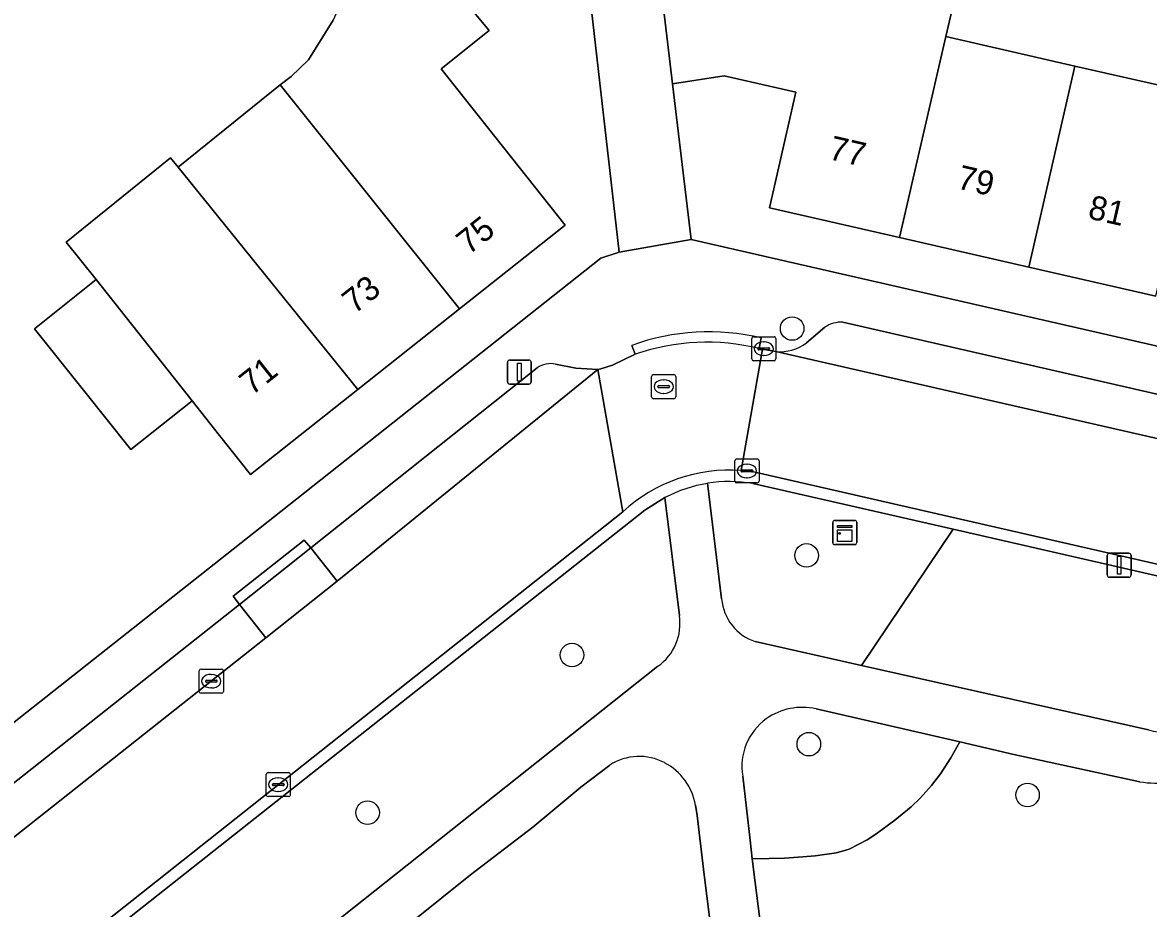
# Model space of a CAD drawing. Extents: x 159626 to 160723, y 388173 to 389416.
# Drawn here: x 160184.07 to 160230.82, y 388562.55 to 388599.35 of the extents above; entities that cross this region are included whole.
import ezdxf

# ---------------------------------------------------------------- set-up
doc = ezdxf.new("R2010")
doc.units = 0
for name, color, linetype in [('IMGEO_Boom', 7, 'Continuous'), ('IMGEO_Erf', 7, 'Continuous'), ('IMGEO_Groenvoorziening', 7, 'Continuous'), ('IMGEO_Kast', 7, 'Continuous'), ('IMGEO_Kolk', 7, 'Continuous'), ('IMGEO_Lichtmast', 7, 'Continuous'), ('IMGEO_Pand', 7, 'Continuous'), ('IMGEO_Pand_nummerreeks', 7, 'Continuous'), ('IMGEO_Parkeervlak_open', 7, 'Continuous'), ('IMGEO_Rijbaan_lokaal_open', 7, 'Continuous'), ('IMGEO_Rioolput', 7, 'Continuous'), ('IMGEO_Voetpad_halfverhard', 7, 'Continuous'), ('IMGEO_Voetpad_open', 7, 'Continuous')]:
    doc.layers.add(name, color=color, linetype=linetype)

msp = doc.modelspace()

# ---------------------------------------------------------------- linework, layer by layer
at = {"layer": 'IMGEO_Boom'}
for centre in [(160216.023, 388586.635), (160216.622, 388577.211), (160206.884, 388573.075), (160216.716, 388569.371), (160225.797, 388567.262), (160198.395, 388566.527)]:
    msp.add_circle(centre, 0.489, dxfattribs=at)
at = {"layer": 'IMGEO_Erf'}
for points in [[(160235.644, 388607.578), (160230.354, 388608.813), (160224.975, 388610.065), (160225.771, 388613.535), (160225.781, 388613.579), (160214.302, 388616.211), (160211.841, 388605.805), (160218.264, 388604.336), (160217.816, 388602.375), (160222.965, 388601.198), (160222.405, 388598.764), (160227.765, 388597.539), (160233.034, 388596.335)], [(160174.477, 388562.996), (160194.791, 388579.03), (160208.079, 388589.559), (160208.842, 388589.812), (160207.204, 388604.114)], [(160202.378, 388600.302), (160203.443, 388599.01), (160201.444, 388597.425), (160206.594, 388590.929), (160202.218, 388587.459), (160197.993, 388584.108), (160193.532, 388580.57), (160192.251, 388582.189), (160191.109, 388583.632), (160188.573, 388581.605), (160186.603, 388584.078), (160184.572, 388586.626), (160187.124, 388588.666), (160185.888, 388590.226), (160190.218, 388593.727), (160190.532, 388593.338), (160194.764, 388596.758), (160195.219, 388597.102), (160195.942, 388597.8), (160196.969, 388599.438)], [(160231.122, 388587.981), (160225.847, 388589.187), (160220.485, 388590.413), (160215.078, 388591.65), (160216.177, 388596.453), (160213.197, 388597.136), (160211.057, 388596.802), (160211.827, 388590.336), (160215.64, 388589.463), (160292.953, 388571.772)]]:
    msp.add_lwpolyline(points, dxfattribs=at)
at = {"layer": 'IMGEO_Groenvoorziening'}
for points in [[(160212.512, 388580.206), (160213.096, 388575.408)], [(160222.707, 388578.296), (160214.389, 388580.197)], [(160211.342, 388574.715), (160210.744, 388579.616), (160209.905, 388579.089), (160186.798, 388560.817), (160189.868, 388559.598), (160193.915, 388562.136), (160195.543, 388560.776), (160210.45, 388572.605)], [(160214.493, 388573.633), (160218.896, 388572.645), (160222.707, 388578.296)], [(160237.701, 388574.869), (160222.707, 388578.296), (160218.896, 388572.645), (160230.818, 388569.971)], [(160221.815, 388567.657), (160222.189, 388568.145), (160222.611, 388568.808), (160222.983, 388569.464), (160221.782, 388569.741), (160217.015, 388570.843)], [(160230.453, 388567.809), (160225.233, 388568.944), (160222.983, 388569.464), (160222.611, 388568.808), (160222.189, 388568.145), (160221.815, 388567.657), (160221.343, 388567.136), (160220.967, 388566.775), (160220.292, 388566.214), (160219.495, 388565.637), (160219.143, 388565.401), (160218.389, 388565.006), (160217.866, 388564.854), (160216.983, 388564.73), (160216.468, 388564.686), (160215.711, 388564.642), (160215.071, 388564.621), (160214.37, 388564.607), (160214.986, 388559.698)], [(160208.453, 388568.5), (160207.254, 388567.59), (160205.258, 388565.924), (160202.663, 388563.948), (160197.981, 388560.174), (160200.131, 388556.182), (160201.46, 388550.626), (160208.39, 388548.458)], [(160213.971, 388568.039), (160214.28, 388565.383), (160214.37, 388564.607), (160215.071, 388564.621), (160215.711, 388564.642), (160216.468, 388564.686), (160216.983, 388564.73), (160217.866, 388564.854), (160218.389, 388565.006), (160219.143, 388565.401), (160219.495, 388565.637), (160220.292, 388566.214), (160220.967, 388566.775), (160221.343, 388567.136), (160221.815, 388567.657)], [(160213.958, 388556.808), (160213.49, 388557.501), (160213.162, 388558.109), (160213.06, 388558.495), (160212.984, 388559.071), (160212.348, 388564.182), (160212.083, 388566.405), (160212.011, 388566.834)]]:
    msp.add_lwpolyline(points, dxfattribs=at)
for centre, radius, start, end in [((160213.424, 388574.631), 5.649, 80.1626, 99.288), ((160215.133, 388575.574), 2.044, 184.6597, 251.7488), ((160209.191, 388574.381), 2.176, 305.3302, 8.8375), ((160216.462, 388568.258), 2.643, 77.9267, 124.864), ((160216.366, 388568.451), 2.43, 125.6039, 189.7711), ((160231.393, 388571.717), 1.839, 251.7856, 301.9262), ((160209.68, 388566.598), 2.264, 62.4016, 122.8309), ((160209.581, 388566.423), 2.464, 9.5899, 62.2413), ((160231.144, 388572.215), 4.46, 261.085, 292.6793)]:
    msp.add_arc(centre, radius, start, end, dxfattribs=at)
at = {"layer": 'IMGEO_Kast'}
for p, q in [((160217.781, 388578.663), (160218.622, 388578.663)), ((160218.622, 388578.663), (160217.781, 388578.663)), ((160217.706, 388577.738), (160217.706, 388578.579)), ((160217.706, 388578.579), (160217.706, 388577.738)), ((160218.706, 388578.588), (160218.706, 388577.747)), ((160218.706, 388577.747), (160218.706, 388578.588)), ((160218.631, 388577.663), (160217.79, 388577.663)), ((160217.79, 388577.663), (160218.631, 388577.663))]:
    msp.add_line(p, q, dxfattribs=at)
for points in [[(160217.901, 388578.453), (160218.501, 388578.453), (160218.501, 388578.368), (160217.901, 388578.368), (160217.901, 388578.453)], [(160217.901, 388578.278), (160218.501, 388578.278), (160218.501, 388577.789), (160217.901, 388577.789), (160217.901, 388578.278)]]:
    msp.add_lwpolyline(points, dxfattribs=at)
msp.add_circle((160217.985, 388578.127), 0.0377, dxfattribs=at)
for centre, start, end in [((160217.784, 388578.585), 92.4484, 184.2845), ((160217.784, 388578.585), 92.4484, 184.2845), ((160218.628, 388578.585), 2.4484, 94.2845), ((160218.628, 388578.585), 2.4484, 94.2845), ((160217.784, 388577.741), 182.4484, 274.2845), ((160217.784, 388577.741), 182.4484, 274.2845), ((160218.628, 388577.741), 272.4484, 4.2845), ((160218.628, 388577.741), 272.4484, 4.2845)]:
    msp.add_arc(centre, 0.0779, start, end, dxfattribs=at)
at = {"layer": 'IMGEO_Kolk'}
for p, q in [((160214.344, 388585.371), (160214.344, 388586.223)), ((160214.419, 388586.297), (160215.271, 388586.297)), ((160215.345, 388586.223), (160215.345, 388585.371)), ((160214.603, 388585.791), (160214.603, 388585.803)), ((160215.041, 388585.754), (160214.643, 388585.754)), ((160214.646, 388585.84), (160215.044, 388585.84)), ((160214.832, 388586.077), (160214.857, 388586.077)), ((160215.087, 388585.803), (160215.087, 388585.791)), ((160215.271, 388585.297), (160214.419, 388585.297)), ((160214.855, 388585.517), (160214.83, 388585.517)), ((160213.647, 388580.294), (160213.647, 388581.146)), ((160213.722, 388581.22), (160214.574, 388581.22)), ((160214.135, 388581), (160214.16, 388581)), ((160214.648, 388581.146), (160214.648, 388580.294)), ((160213.906, 388580.714), (160213.906, 388580.726)), ((160214.344, 388580.677), (160213.946, 388580.677)), ((160213.949, 388580.763), (160214.347, 388580.763)), ((160214.39, 388580.726), (160214.39, 388580.714)), ((160214.574, 388580.22), (160213.722, 388580.22)), ((160214.158, 388580.44), (160214.133, 388580.44)), ((160191.406, 388571.563), (160191.406, 388572.415)), ((160191.481, 388572.489), (160192.333, 388572.489)), ((160191.894, 388572.269), (160191.919, 388572.269)), ((160192.407, 388572.415), (160192.407, 388571.563)), ((160191.665, 388571.983), (160191.665, 388571.995)), ((160192.103, 388571.946), (160191.705, 388571.946)), ((160191.708, 388572.032), (160192.106, 388572.032)), ((160191.917, 388571.709), (160191.892, 388571.709)), ((160192.149, 388571.995), (160192.149, 388571.983)), ((160192.333, 388571.489), (160191.481, 388571.489)), ((160194.187, 388567.266), (160194.187, 388568.118)), ((160194.262, 388568.192), (160195.114, 388568.192)), ((160194.675, 388567.972), (160194.7, 388567.972)), ((160195.188, 388568.118), (160195.188, 388567.266)), ((160194.446, 388567.686), (160194.446, 388567.698)), ((160194.884, 388567.649), (160194.486, 388567.649)), ((160194.489, 388567.735), (160194.887, 388567.735)), ((160194.698, 388567.412), (160194.673, 388567.412)), ((160194.93, 388567.698), (160194.93, 388567.686)), ((160195.114, 388567.192), (160194.262, 388567.192))]:
    msp.add_line(p, q, dxfattribs=at)
for points in [[(160214.344, 388585.371), (160214.344, 388586.223)], [(160214.419, 388586.297), (160215.271, 388586.297)], [(160215.345, 388586.223), (160215.345, 388585.371)], [(160215.271, 388585.297), (160214.419, 388585.297)], [(160213.647, 388580.294), (160213.647, 388581.146)], [(160213.722, 388581.22), (160214.574, 388581.22)], [(160214.648, 388581.146), (160214.648, 388580.294)], [(160214.574, 388580.22), (160213.722, 388580.22)], [(160191.406, 388571.563), (160191.406, 388572.415)], [(160191.481, 388572.489), (160192.333, 388572.489)], [(160192.407, 388572.415), (160192.407, 388571.563)], [(160192.333, 388571.489), (160191.481, 388571.489)], [(160194.187, 388567.266), (160194.187, 388568.118)], [(160194.262, 388568.192), (160195.114, 388568.192)], [(160195.188, 388568.118), (160195.188, 388567.266)], [(160195.114, 388567.192), (160194.262, 388567.192)]]:
    msp.add_lwpolyline(points, dxfattribs=at)
for centre, radius, start, end in [((160214.421, 388586.221), 0.0765, 91.552, 178.448), ((160214.421, 388586.221), 0.0765, 91.552, 178.448), ((160215.269, 388586.221), 0.0765, 1.552, 88.448), ((160215.269, 388586.221), 0.0765, 1.552, 88.448), ((160214.643, 388585.8), 0.0403, 85.8775, 175.7526), ((160214.64, 388585.79), 0.0366, 178.938, 274.7102), ((160215.044, 388585.797), 0.043, 264.8664, 352.4533), ((160215.048, 388585.802), 0.0386, 1.7309, 96.639), ((160214.421, 388585.373), 0.0765, 181.552, 268.448), ((160214.421, 388585.373), 0.0765, 181.552, 268.448), ((160215.269, 388585.373), 0.0765, 271.552, 358.448), ((160215.269, 388585.373), 0.0765, 271.552, 358.448), ((160213.724, 388581.144), 0.0765, 91.552, 178.448), ((160213.724, 388581.144), 0.0765, 91.552, 178.448), ((160214.572, 388581.144), 0.0765, 1.552, 88.448), ((160214.572, 388581.144), 0.0765, 1.552, 88.448), ((160213.946, 388580.723), 0.0403, 85.8775, 175.7526), ((160213.943, 388580.713), 0.0366, 178.938, 274.7102), ((160214.347, 388580.72), 0.043, 264.8664, 352.4533), ((160214.351, 388580.725), 0.0386, 1.7309, 96.639), ((160213.724, 388580.296), 0.0765, 181.552, 268.448), ((160213.724, 388580.296), 0.0765, 181.552, 268.448), ((160214.572, 388580.296), 0.0765, 271.552, 358.448), ((160214.572, 388580.296), 0.0765, 271.552, 358.448), ((160191.483, 388572.413), 0.0765, 91.552, 178.448), ((160191.483, 388572.413), 0.0765, 91.552, 178.448), ((160192.331, 388572.413), 0.0765, 1.552, 88.448), ((160192.331, 388572.413), 0.0765, 1.552, 88.448), ((160191.705, 388571.992), 0.0403, 85.8775, 175.7526), ((160191.702, 388571.982), 0.0366, 178.938, 274.7102), ((160192.106, 388571.989), 0.043, 264.8664, 352.4533), ((160192.11, 388571.994), 0.0386, 1.7309, 96.639), ((160191.483, 388571.565), 0.0765, 181.552, 268.448), ((160191.483, 388571.565), 0.0765, 181.552, 268.448), ((160192.331, 388571.565), 0.0765, 271.552, 358.448), ((160192.331, 388571.565), 0.0765, 271.552, 358.448), ((160194.264, 388568.116), 0.0765, 91.552, 178.448), ((160194.264, 388568.116), 0.0765, 91.552, 178.448), ((160195.112, 388568.116), 0.0765, 1.552, 88.448), ((160195.112, 388568.116), 0.0765, 1.552, 88.448), ((160194.486, 388567.695), 0.0403, 85.8775, 175.7526), ((160194.483, 388567.685), 0.0366, 178.938, 274.7102), ((160194.887, 388567.692), 0.043, 264.8664, 352.4533), ((160194.891, 388567.697), 0.0386, 1.7309, 96.639), ((160194.264, 388567.268), 0.0765, 181.552, 268.448), ((160194.264, 388567.268), 0.0765, 181.552, 268.448), ((160195.112, 388567.268), 0.0765, 271.552, 358.448), ((160195.112, 388567.268), 0.0765, 271.552, 358.448)]:
    msp.add_arc(centre, radius, start, end, dxfattribs=at)
for centre, major_axis, ratio, start_param, end_param in [((160214.831, 388585.797), (-0.387, 0.002), 0.722429, 4.712389, 7.853982), ((160214.856, 388585.797), (-0.39, 0.002), 0.717154, 1.570796, 4.712389), ((160214.134, 388580.72), (-0.387, 0.002), 0.722429, 4.712389, 7.853982), ((160214.159, 388580.72), (-0.39, 0.002), 0.717154, 1.570796, 4.712389), ((160191.893, 388571.989), (-0.387, 0.002), 0.722429, 4.712389, 7.853982), ((160191.918, 388571.989), (-0.39, 0.002), 0.717154, 1.570796, 4.712389), ((160194.674, 388567.692), (-0.387, 0.002), 0.722429, 4.712389, 7.853982), ((160194.699, 388567.692), (-0.39, 0.002), 0.717154, 1.570796, 4.712389)]:
    msp.add_ellipse(centre, major_axis=major_axis, ratio=ratio, start_param=start_param, end_param=end_param, dxfattribs=at)
at = {"layer": 'IMGEO_Lichtmast'}
for p, q in [((160204.202, 388584.426), (160204.202, 388585.226)), ((160204.202, 388585.226), (160204.202, 388584.426)), ((160204.302, 388585.326), (160205.092, 388585.326)), ((160205.092, 388585.326), (160204.302, 388585.326)), ((160205.192, 388585.226), (160205.192, 388584.426)), ((160205.192, 388584.426), (160205.192, 388585.226)), ((160205.092, 388584.326), (160204.302, 388584.326)), ((160204.302, 388584.326), (160205.092, 388584.326)), ((160229.206, 388577.304), (160229.996, 388577.304)), ((160229.996, 388577.304), (160229.206, 388577.304)), ((160229.106, 388576.404), (160229.106, 388577.204)), ((160229.106, 388577.204), (160229.106, 388576.404)), ((160230.096, 388577.204), (160230.096, 388576.404)), ((160230.096, 388576.404), (160230.096, 388577.204)), ((160229.996, 388576.304), (160229.206, 388576.304)), ((160229.206, 388576.304), (160229.996, 388576.304))]:
    msp.add_line(p, q, dxfattribs=at)
for points in [[(160204.622, 388585.201), (160204.772, 388585.201), (160204.772, 388584.451), (160204.622, 388584.451), (160204.622, 388585.201)], [(160229.526, 388577.179), (160229.676, 388577.179), (160229.676, 388576.429), (160229.526, 388576.429), (160229.526, 388577.179)]]:
    msp.add_lwpolyline(points, dxfattribs=at)
for centre, start, end in [((160204.302, 388585.226), 90, 180), ((160204.302, 388585.226), 90, 180), ((160205.092, 388585.226), 0, 90), ((160205.092, 388585.226), 360, 90), ((160204.302, 388584.426), 180, 270), ((160204.302, 388584.426), 180, 270), ((160205.092, 388584.426), 270, 0), ((160205.092, 388584.426), 270, 0), ((160229.206, 388577.204), 90, 180), ((160229.206, 388577.204), 90, 180), ((160229.996, 388577.204), 0, 90), ((160229.996, 388577.204), 360, 90), ((160229.206, 388576.404), 180, 270), ((160229.206, 388576.404), 180, 270), ((160229.996, 388576.404), 270, 0), ((160229.996, 388576.404), 270, 0)]:
    msp.add_arc(centre, 0.1, start, end, dxfattribs=at)
at = {"layer": 'IMGEO_Pand'}
for points in [[(160194.764, 388596.758), (160202.218, 388587.459), (160206.594, 388590.929), (160201.444, 388597.425), (160203.443, 388599.01), (160202.378, 388600.302), (160207.204, 388604.114), (160205.279, 388606.551), (160200.471, 388602.702), (160199.024, 388604.515), (160198.056, 388603.275), (160197.498, 388601.319), (160197.363, 388600.36), (160196.969, 388599.438), (160195.942, 388597.8), (160195.219, 388597.102)], [(160222.405, 388598.764), (160222.965, 388601.198), (160217.816, 388602.375), (160218.264, 388604.336), (160211.841, 388605.805), (160209.929, 388606.242), (160211.057, 388596.802), (160213.197, 388597.136), (160216.177, 388596.453), (160215.078, 388591.65), (160220.485, 388590.413)], [(160227.765, 388597.539), (160222.405, 388598.764), (160220.485, 388590.413), (160225.847, 388589.187)], [(160225.847, 388589.187), (160231.122, 388587.981), (160233.034, 388596.335), (160227.765, 388597.539)], [(160197.993, 388584.108), (160202.218, 388587.459), (160194.764, 388596.758), (160190.532, 388593.338)], [(160190.532, 388593.338), (160190.218, 388593.727), (160185.888, 388590.226), (160187.124, 388588.666), (160191.109, 388583.632), (160192.251, 388582.189), (160193.532, 388580.57), (160197.993, 388584.108)], [(160187.124, 388588.666), (160184.572, 388586.626), (160186.603, 388584.078), (160188.573, 388581.605), (160191.109, 388583.632)]]:
    msp.add_lwpolyline(points, close=True, dxfattribs=at)
at = {"layer": 'IMGEO_Parkeervlak_open'}
for points in [[(160217.374, 388586.685), (160216.613, 388586.048)], [(160289.086, 388570.633), (160218.131, 388586.903)], [(160215.35, 388585.681), (160290.55, 388568.508)], [(160205.44, 388584.996), (160196.044, 388577.526), (160197.138, 388576.144), (160207.952, 388584.939)], [(160207.952, 388584.939), (160207.036, 388584.988), (160206.2, 388585.159)], [(160194.173, 388573.792), (160193.078, 388575.178), (160177.374, 388562.748)], [(160176.533, 388559.866), (160180.564, 388563.031), (160194.173, 388573.792)]]:
    msp.add_lwpolyline(points, dxfattribs=at)
msp.add_lwpolyline([(160197.138, 388576.144), (160196.044, 388577.526), (160193.078, 388575.178), (160194.173, 388573.792)], close=True, dxfattribs=at)
for centre, radius, start, end in [((160218.082, 388585.65), 1.254, 87.7601, 124.3705), ((160215.526, 388587.431), 1.759, 264.2511, 308.1543), ((160206.001, 388584.234), 0.947, 77.8641, 126.346)]:
    msp.add_arc(centre, radius, start, end, dxfattribs=at)
at = {"layer": 'IMGEO_Rijbaan_lokaal_open'}
for points in [[(160207.488, 388626.34), (160210.414, 388639.103), (160207.478, 388639.766), (160204.445, 388626.473), (160206.833, 388606.711), (160207.204, 388604.114), (160208.842, 388589.812), (160211.827, 388590.336), (160211.057, 388596.802), (160209.929, 388606.242)], [(160215.35, 388585.681), (160214.792, 388585.778), (160213.9, 388580.744), (160214.368, 388580.694), (160289.861, 388563.423), (160291.055, 388568.393), (160290.55, 388568.508)], [(160208.991, 388579.024), (160207.952, 388584.939), (160197.138, 388576.144), (160194.173, 388573.792), (160180.564, 388563.031), (160176.533, 388559.866), (160179.663, 388555.791)]]:
    msp.add_lwpolyline(points, close=True, dxfattribs=at)
for points in [[(160213.9, 388580.744), (160214.792, 388585.778), (160214.657, 388585.801)], [(160209.511, 388585.566), (160208.571, 388585.109), (160208.08, 388584.96), (160207.952, 388584.939), (160208.991, 388579.024)]]:
    msp.add_lwpolyline(points, dxfattribs=at)
for centre, radius, start, end in [((160212.479, 388577.032), 9.036, 76.0524, 109.177), ((160213.433, 388574.21), 6.55, 85.9157, 132.7028)]:
    msp.add_arc(centre, radius, start, end, dxfattribs=at)
at = {"layer": 'IMGEO_Rioolput'}
for p, q in [((160210.265, 388584.721), (160211.117, 388584.721)), ((160210.19, 388583.795), (160210.19, 388584.647)), ((160210.492, 388584.264), (160210.89, 388584.264)), ((160210.678, 388584.501), (160210.703, 388584.501)), ((160211.191, 388584.647), (160211.191, 388583.795)), ((160210.449, 388584.215), (160210.449, 388584.227)), ((160210.887, 388584.178), (160210.489, 388584.178)), ((160210.701, 388583.941), (160210.676, 388583.941)), ((160210.933, 388584.227), (160210.933, 388584.215)), ((160211.117, 388583.721), (160210.265, 388583.721))]:
    msp.add_line(p, q, dxfattribs=at)
for points in [[(160210.265, 388584.721), (160211.117, 388584.721)], [(160210.19, 388583.795), (160210.19, 388584.647)], [(160211.191, 388584.647), (160211.191, 388583.795)], [(160211.117, 388583.721), (160210.265, 388583.721)]]:
    msp.add_lwpolyline(points, dxfattribs=at)
for centre, radius, start, end in [((160210.267, 388584.645), 0.0765, 91.552, 178.448), ((160210.267, 388584.645), 0.0765, 91.552, 178.448), ((160211.115, 388584.645), 0.0765, 1.552, 88.448), ((160211.115, 388584.645), 0.0765, 1.552, 88.448), ((160210.489, 388584.224), 0.0403, 85.8775, 175.7526), ((160210.894, 388584.226), 0.0386, 1.7309, 96.639), ((160210.267, 388583.797), 0.0765, 181.552, 268.448), ((160210.267, 388583.797), 0.0765, 181.552, 268.448), ((160210.486, 388584.214), 0.0366, 178.938, 274.7102), ((160210.89, 388584.221), 0.043, 264.8664, 352.4533), ((160211.115, 388583.797), 0.0765, 271.552, 358.448), ((160211.115, 388583.797), 0.0765, 271.552, 358.448)]:
    msp.add_arc(centre, radius, start, end, dxfattribs=at)
for centre, major_axis, ratio, start_param, end_param in [((160210.677, 388584.221), (-0.387, 0.002), 0.722429, 4.712389, 7.853982), ((160210.702, 388584.221), (-0.39, 0.002), 0.717154, 1.570796, 4.712389)]:
    msp.add_ellipse(centre, major_axis=major_axis, ratio=ratio, start_param=start_param, end_param=end_param, dxfattribs=at)
at = {"layer": 'IMGEO_Voetpad_halfverhard'}
for points in [[(160213.096, 388575.408), (160212.512, 388580.206)], [(160210.744, 388579.616), (160211.342, 388574.715)], [(160230.818, 388569.971), (160218.896, 388572.645), (160214.493, 388573.633)], [(160210.45, 388572.605), (160195.543, 388560.776), (160191.44, 388557.52), (160190.2, 388553.848), (160190.739, 388553.123)], [(160217.015, 388570.843), (160221.782, 388569.741), (160222.983, 388569.464), (160225.233, 388568.944), (160230.453, 388567.809)], [(160193.368, 388556.554), (160197.981, 388560.174), (160202.663, 388563.948), (160205.258, 388565.924), (160207.254, 388567.59), (160208.453, 388568.5)], [(160214.986, 388559.698), (160214.37, 388564.607), (160214.28, 388565.383), (160213.971, 388568.039)], [(160212.011, 388566.834), (160212.083, 388566.405), (160212.348, 388564.182), (160212.984, 388559.071), (160213.06, 388558.495), (160213.162, 388558.109), (160213.49, 388557.501), (160213.958, 388556.808)]]:
    msp.add_lwpolyline(points, dxfattribs=at)
for centre, radius, start, end in [((160213.482, 388574.355), 5.93, 99.4132, 117.4956), ((160215.133, 388575.574), 2.044, 184.6597, 251.7488), ((160209.191, 388574.381), 2.176, 305.3302, 8.8375), ((160216.462, 388568.258), 2.643, 77.9267, 124.864), ((160216.366, 388568.451), 2.43, 125.6039, 189.7711), ((160231.393, 388571.717), 1.839, 251.7856, 301.9262), ((160209.68, 388566.598), 2.264, 62.4016, 122.8309), ((160209.581, 388566.423), 2.464, 9.5899, 62.2413), ((160231.144, 388572.215), 4.46, 261.085, 292.6793)]:
    msp.add_arc(centre, radius, start, end, dxfattribs=at)
at = {"layer": 'IMGEO_Voetpad_open'}
for points in [[(160215.64, 388589.463), (160211.827, 388590.336), (160208.842, 388589.812), (160208.079, 388589.559), (160194.791, 388579.03), (160174.477, 388562.996)], [(160296.958, 388570.719), (160292.953, 388571.772), (160215.64, 388589.463)], [(160216.613, 388586.048), (160217.374, 388586.685)], [(160218.131, 388586.903), (160289.086, 388570.633)], [(160214.657, 388585.801), (160214.74, 388586.243)], [(160214.74, 388586.243), (160214.657, 388585.801), (160214.792, 388585.778), (160215.35, 388585.681)], [(160206.2, 388585.159), (160207.036, 388584.988), (160207.952, 388584.939), (160208.08, 388584.96), (160208.571, 388585.109), (160209.511, 388585.566), (160209.367, 388585.936)], [(160209.367, 388585.936), (160209.511, 388585.566)], [(160177.374, 388562.748), (160193.078, 388575.178), (160192.82, 388575.516), (160195.763, 388577.846), (160196.044, 388577.526), (160205.44, 388584.996)], [(160214.389, 388580.197), (160222.707, 388578.296), (160237.701, 388574.869), (160254.312, 388571.072), (160288.754, 388563.2), (160292.646, 388562.311), (160292.746, 388562.763), (160289.861, 388563.423), (160214.368, 388580.694), (160213.9, 388580.744)], [(160129.272, 388515.256), (160132.407, 388517.741), (160159.791, 388539.449), (160163.165, 388542.123), (160183.291, 388558.044), (160186.798, 388560.817), (160209.905, 388579.089), (160210.744, 388579.616)], [(160208.991, 388579.024), (160179.663, 388555.791), (160165.735, 388544.757), (160162.49, 388542.187), (160128.633, 388515.322)]]:
    msp.add_lwpolyline(points, dxfattribs=at)
msp.add_lwpolyline([(160196.044, 388577.526), (160195.763, 388577.846), (160192.82, 388575.516), (160193.078, 388575.178)], close=True, dxfattribs=at)
for centre, radius, start, end in [((160218.082, 388585.65), 1.254, 87.7601, 124.3705), ((160212.564, 388577.163), 9.337, 76.5208, 110.0195), ((160212.564, 388577.163), 9.337, 76.5208, 110.0195), ((160212.479, 388577.032), 9.036, 76.0524, 109.177), ((160215.526, 388587.431), 1.759, 264.2511, 308.1543), ((160206.001, 388584.234), 0.947, 77.8641, 126.346), ((160213.433, 388574.21), 6.55, 85.9157, 132.7028), ((160213.482, 388574.355), 5.93, 99.4132, 117.4956), ((160213.424, 388574.631), 5.649, 80.1626, 99.288)]:
    msp.add_arc(centre, radius, start, end, dxfattribs=at)

# ---------------------------------------------------------------- texts
at = {"layer": 'IMGEO_Pand_nummerreeks'}
for s, rotation, p in [('77', 347.1199, (160217.498, 388593.681)), ('79', 347.1199, (160222.826, 388592.463)), ('81', 347.119, (160228.263, 388591.219)), ('75', 38.4131, (160202.592, 388589.67)), ('73', 38.4167, (160197.85, 388587.211)), ('71', 38.4168, (160193.584, 388583.828))]:
    msp.add_text(s, height=1, rotation=rotation, dxfattribs=at).set_placement(p)

doc.saveas('drawing.dxf')
